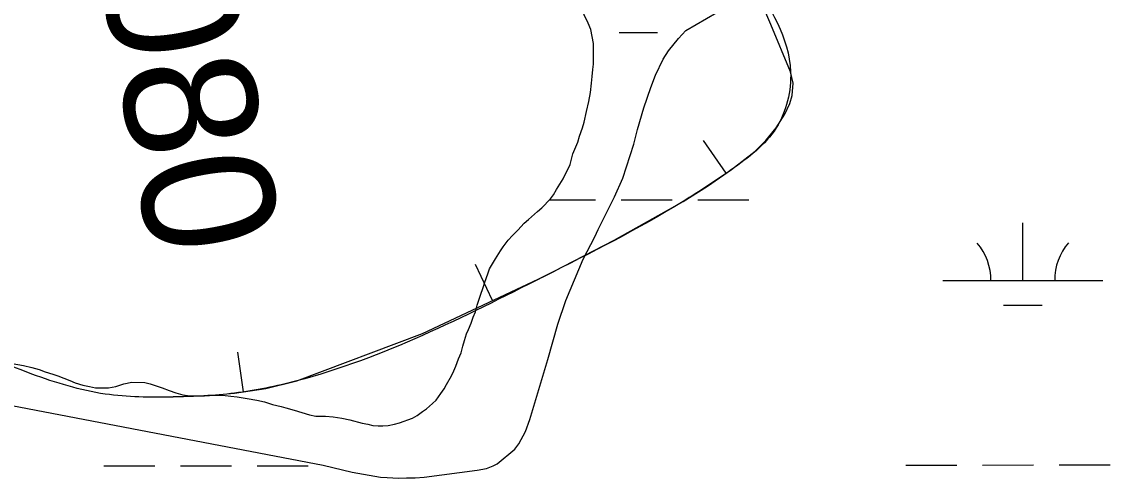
# Model space of a CAD drawing. Extents: x 3297753 to 3335611, y 652252 to 677623.
# Drawn here: x 3316138 to 3316819, y 666383 to 666669 of the extents above; entities that cross this region are included whole.
import ezdxf

# ---------------------------------------------------------------- set-up
doc = ezdxf.new("R2010")
doc.units = 0
for name, color, linetype in [('V-BORW-LINE', 7, 'Continuous'), ('V-RIVR-RANG-IDEN', 7, 'Continuous'), ('V-SITE-VEGE', 7, 'Continuous'), ('V-WETL-SWMP', 7, 'Continuous')]:
    doc.layers.add(name, color=color, linetype=linetype)

msp = doc.modelspace()

# ---------------------------------------------------------------- linework, layer by layer
at = {"layer": 'V-BORW-LINE'}
for p, q in [((3316578.98, 666574.29), (3316564.8, 666594.88)), ((3316432.87, 666494.64), (3316422.27, 666517.28)), ((3316277, 666437.53), (3316273.43, 666462.27))]:
    msp.add_line(p, q, dxfattribs=at)
msp.add_lwpolyline([(3316223.49, 666434.37), (3316232.86, 666434.33), (3316252.13, 666435.11), (3316271.4, 666436.72), (3316291.01, 666439.55), (3316310.27, 666444.4), (3316388.99, 666474.1), (3316464.93, 666509.65), (3316508.92, 666532.52), (3316552.14, 666556.71), (3316567.42, 666566.32), (3316582.32, 666576.59), (3316597.11, 666588.14), (3316603.87, 666594.86), (3316610.34, 666602.71), (3316615.81, 666611.2), (3316618.88, 666617.91), (3316620.39, 666623.01), (3316621.05, 666630.6), (3316619.39, 666637.89), (3316606.96, 666667.32), (3316594.51, 666696.75)], dxfattribs=at)
msp.add_spline([(3316594.51, 666696.75), (3316619.39, 666637.89), (3316610.34, 666602.71), (3316582.32, 666576.59), (3316552.14, 666556.71), (3316464.93, 666509.65), (3316310.27, 666444.4), (3316271.4, 666436.72), (3316232.86, 666434.33), (3316190.41, 666436.13), (3316144.59, 666448.67), (3316057.22, 666489.35), (3316012.95, 666513.5), (3315935.53, 666546.07), (3315858.09, 666558.72), (3315732.4, 666560.46), (3315671.31, 666565.81), (3315608.19, 666576.63), (3315551.5, 666592.53), (3315464.44, 666628.83), (3315306.65, 666739.02), (3315236.27, 666784.67), (3315182.32, 666814.24), (3315130.68, 666825.42), (3315032.38, 666818.84), (3314996.01, 666820.44), (3314963.41, 666835.39), (3314946.53, 666856.63), (3314915.64, 666913.13), (3314889.48, 666926.64), (3314849.57, 666936.04), (3314831.57, 666957.26), (3314812.47, 667015.13), (3314807.74, 667047.31), (3314811.08, 667139.75), (3314791.44, 667185.12), (3314786.65, 667209.88), (3314779.61, 667234.03), (3314786.76, 667268.49), (3314818.73, 667347.58), (3314826.69, 667412.88), (3314836.81, 667455.73), (3314851.3, 667494.07), (3315005.52, 667468.41), (3315116.69, 667456.46), (3315167.01, 667454.82), (3315206.06, 667449.24), (3315248, 667439.21), (3315319.56, 667433.41), (3315424.19, 667433.36), (3315653.33, 667412.77), (3315697.32, 667407.51), (3315734.85, 667398.85), (3315811.66, 667384.16), (3315853.98, 667366.94), (3315882.03, 667349.31), (3315904.62, 667329.08), (3315954.29, 667251.49), (3315995.93, 667240.45), (3316025.62, 667240.74), (3316087.68, 667231.92), (3316115.1, 667233.29), (3316171.4, 667246.74), (3316200.83, 667254.56), (3316229.64, 667259.21), (3316257.88, 667259.02), (3316293.91, 667252.13), (3316325.86, 667241.67), (3316360.05, 667225.85), (3316434.71, 667206.61), (3316464.01, 667214.66), (3316490.5, 667228.6), (3316518.97, 667238.77), (3316541.5, 667215.95), (3316567.53, 667160.59), (3316553.87, 667130.94), (3316534.59, 667106.01)], degree=3, dxfattribs=at)
at = {"layer": 'V-SITE-VEGE'}
for p, q in [((3316553.91, 666663.61), (3316573.13, 666674.89)), ((3316549.29, 666658.72), (3316553.91, 666663.61)), ((3316542.95, 666650.96), (3316549.29, 666658.72)), ((3316539.56, 666645.63), (3316542.95, 666650.96)), ((3316534.85, 666635.78), (3316539.56, 666645.63)), ((3316531.83, 666627.96), (3316534.85, 666635.78)), ((3316527.49, 666615.2), (3316531.83, 666627.96)), ((3316523.54, 666601.61), (3316527.49, 666615.2)), ((3316521.33, 666592.55), (3316523.54, 666601.61)), ((3316514.36, 666571.14), (3316521.33, 666592.55)), ((3316509.22, 666559.64), (3316514.36, 666571.14)), ((3316498.96, 666539.11), (3316509.22, 666559.64)), ((3316496.81, 666534.6), (3316498.96, 666539.11)), ((3316489.56, 666520.64), (3316496.81, 666534.6)), ((3316478.8, 666494.75), (3316489.56, 666520.64)), ((3316473.6, 666479.94), (3316478.8, 666494.75)), ((3316467.45, 666457.69), (3316473.6, 666479.94)), ((3316456.09, 666420.22), (3316467.45, 666457.69)), ((3316131.98, 666429.04), (3316326.94, 666391.67)), ((3316453.49, 666412.81), (3316456.09, 666420.22)), ((3316449.22, 666405.02), (3316453.49, 666412.81)), ((3316435.78, 666392.41), (3316446.69, 666401.75)), ((3316446.69, 666401.75), (3316449.22, 666405.02)), ((3316326.94, 666391.67), (3316345.08, 666387.24)), ((3316345.08, 666387.24), (3316362.82, 666384.06)), ((3316390.13, 666384.04), (3316423.3, 666388.47)), ((3316423.3, 666388.47), (3316429.11, 666389.62)), ((3316429.11, 666389.62), (3316433.28, 666391.2)), ((3316433.28, 666391.2), (3316435.78, 666392.41)), ((3316362.82, 666384.06), (3316366.96, 666383.99)), ((3316366.96, 666383.99), (3316373.98, 666383.47)), ((3316373.98, 666383.47), (3316378.96, 666383.8)), ((3316378.96, 666383.8), (3316384.33, 666383.71)), ((3316384.33, 666383.71), (3316390.13, 666384.04))]:
    msp.add_line(p, q, dxfattribs=at)
at = {"layer": 'V-WETL-SWMP'}
for p, q in [((3316492.64, 666668.19), (3316484.08, 666686.07)), ((3316494.37, 666664.28), (3316492.64, 666668.19)), ((3316496.09, 666655.6), (3316494.37, 666664.28)), ((3316512.08, 666662.31), (3316536.08, 666662.34)), ((3316496.08, 666650.83), (3316496.09, 666655.6)), ((3316496.07, 666642.58), (3316496.08, 666647.79)), ((3316496.08, 666647.79), (3316496.08, 666650.83)), ((3316495.19, 666634.78), (3316495.63, 666639.33)), ((3316495.63, 666639.33), (3316496.07, 666642.58)), ((3316494.75, 666630.66), (3316495.19, 666634.78)), ((3316494.09, 666624.8), (3316494.75, 666630.66)), ((3316491.68, 666612.87), (3316493, 666619.16)), ((3316493, 666619.16), (3316494.09, 666624.8)), ((3316490.16, 666606.37), (3316491.68, 666612.87)), ((3316489.07, 666602.68), (3316490.16, 666606.37)), ((3316487.32, 666597.48), (3316489.07, 666602.68)), ((3316484.92, 666590.76), (3316486.23, 666593.79)), ((3316486.23, 666593.79), (3316487.32, 666597.48)), ((3316481.44, 666579.7), (3316483.18, 666586.42)), ((3316483.18, 666586.42), (3316484.92, 666590.76)), ((3316477.08, 666570.81), (3316481.44, 666579.7)), ((3316472.95, 666564.1), (3316477.08, 666570.81)), ((3316463.61, 666552.61), (3316469.04, 666558.25)), ((3316468.44, 666557.63), (3316497.34, 666557.66)), ((3316469.04, 666558.25), (3316470.99, 666560.85)), ((3316470.99, 666560.85), (3316472.95, 666564.1)), ((3316513.34, 666557.67), (3316545.34, 666557.71)), ((3316561.34, 666557.72), (3316593.34, 666557.76)), ((3316461, 666550.45), (3316463.61, 666552.61)), ((3316452.53, 666543.09), (3316455.35, 666545.47)), ((3316455.35, 666545.47), (3316461, 666550.45)), ((3316445.36, 666535.29), (3316448.62, 666538.76)), ((3316448.62, 666538.76), (3316452.53, 666543.09)), ((3316764.71, 666507.19), (3316764.67, 666543.19)), ((3316439.49, 666528.36), (3316442.53, 666532.48)), ((3316442.53, 666532.48), (3316445.36, 666535.29)), ((3316434.7, 666520.77), (3316437.75, 666525.76)), ((3316437.75, 666525.76), (3316439.49, 666528.36)), ((3316431.01, 666514.49), (3316434.7, 666520.77)), ((3316427.96, 666506.25), (3316429.92, 666511.45)), ((3316429.92, 666511.45), (3316431.01, 666514.49)), ((3316426.87, 666502.78), (3316427.96, 666506.25)), ((3316714.71, 666507.14), (3316814.71, 666507.24)), ((3316423.16, 666491.73), (3316425.34, 666498.01)), ((3316425.34, 666498.01), (3316426.87, 666502.78)), ((3316422.07, 666487.61), (3316423.16, 666491.73)), ((3316752.72, 666491.74), (3316776.72, 666491.77)), ((3316419.46, 666480.45), (3316420.76, 666484.35)), ((3316420.76, 666484.35), (3316422.07, 666487.61)), ((3316416.62, 666473.73), (3316417.71, 666476.55)), ((3316417.71, 666476.55), (3316419.46, 666480.45)), ((3316414.23, 666466.14), (3316415.32, 666469.61)), ((3316415.32, 666469.61), (3316416.62, 666473.73)), ((3316413.14, 666462.02), (3316414.23, 666466.14)), ((3316128.74, 666455.97), (3316139.37, 666454)), ((3316409.87, 666453.57), (3316411.61, 666458.12)), ((3316411.61, 666458.12), (3316413.14, 666462.02)), ((3316139.37, 666454), (3316144.57, 666452.69)), ((3316144.57, 666452.69), (3316149.13, 666451.6)), ((3316149.13, 666451.6), (3316152.81, 666450.08)), ((3316152.81, 666450.08), (3316157.58, 666448.55)), ((3316157.58, 666448.55), (3316160.83, 666447.46)), ((3316407.25, 666447.5), (3316408.56, 666450.75)), ((3316408.56, 666450.75), (3316409.87, 666453.57)), ((3316160.83, 666447.46), (3316168.21, 666444.63)), ((3316168.21, 666444.63), (3316171.67, 666443.1)), ((3316171.67, 666443.1), (3316176.44, 666441.8)), ((3316176.44, 666441.8), (3316180.56, 666440.92)), ((3316197.05, 666440.89), (3316202.04, 666442.62)), ((3316202.04, 666442.62), (3316207.03, 666443.48)), ((3316207.03, 666443.48), (3316215.27, 666443.47)), ((3316215.27, 666443.47), (3316218.53, 666442.6)), ((3316218.53, 666442.6), (3316221.78, 666441.51)), ((3316402.47, 666439.48), (3316403.99, 666442.08)), ((3316403.99, 666442.08), (3316407.25, 666447.5)), ((3316180.56, 666440.92), (3316184.25, 666440.05)), ((3316184.25, 666440.05), (3316188.15, 666440.04)), ((3316188.15, 666440.04), (3316192.49, 666440.03)), ((3316192.49, 666440.03), (3316197.05, 666440.89)), ((3316221.78, 666441.51), (3316226.12, 666439.98)), ((3316226.12, 666439.98), (3316230.45, 666438.45)), ((3316230.45, 666438.45), (3316234.57, 666436.93)), ((3316234.57, 666436.93), (3316238.91, 666435.62)), ((3316238.91, 666435.62), (3316241.94, 666435.18)), ((3316241.94, 666435.18), (3316246.5, 666434.96)), ((3316246.5, 666434.96), (3316252.57, 666434.95)), ((3316252.57, 666434.95), (3316258.86, 666435.37)), ((3316258.86, 666435.37), (3316263.85, 666435.36)), ((3316263.85, 666435.36), (3316269.06, 666434.92)), ((3316269.06, 666434.92), (3316272.96, 666434.48)), ((3316397.47, 666432.33), (3316400.51, 666436.45)), ((3316400.51, 666436.45), (3316402.47, 666439.48)), ((3316272.96, 666434.48), (3316279.25, 666433.39)), ((3316279.25, 666433.39), (3316285.32, 666432.29)), ((3316285.32, 666432.29), (3316290.09, 666431.2)), ((3316290.09, 666431.2), (3316295.08, 666429.67)), ((3316295.08, 666429.67), (3316300.5, 666428.36)), ((3316300.5, 666428.36), (3316303.54, 666427.49)), ((3316391.6, 666426.92), (3316395.3, 666430.16)), ((3316395.3, 666430.16), (3316397.47, 666432.33)), ((3316303.54, 666427.49), (3316308.74, 666425.96)), ((3316308.74, 666425.96), (3316313.51, 666424.66)), ((3316313.51, 666424.66), (3316318.28, 666423.13)), ((3316318.28, 666423.13), (3316322.18, 666422.26)), ((3316322.18, 666422.26), (3316325.22, 666422.25)), ((3316325.22, 666422.25), (3316328.26, 666422.25)), ((3316328.26, 666422.25), (3316333.03, 666421.8)), ((3316333.03, 666421.8), (3316338.45, 666421.15)), ((3316382.7, 666421.07), (3316385.74, 666422.8)), ((3316385.74, 666422.8), (3316389, 666425.19)), ((3316389, 666425.19), (3316391.6, 666426.92)), ((3316338.45, 666421.15), (3316343.44, 666420.05)), ((3316343.44, 666420.05), (3316351.24, 666417.87)), ((3316351.24, 666417.87), (3316354.71, 666417.21)), ((3316354.71, 666417.21), (3316357.96, 666416.56)), ((3316357.96, 666416.56), (3316361.22, 666416.34)), ((3316361.22, 666416.34), (3316364.26, 666416.33)), ((3316364.26, 666416.33), (3316367.51, 666416.54)), ((3316367.51, 666416.54), (3316371.42, 666417.4)), ((3316371.42, 666417.4), (3316374.67, 666418.05)), ((3316374.67, 666418.05), (3316382.7, 666421.07)), ((3316189.51, 666391.17), (3316221.51, 666391.2)), ((3316237.51, 666391.22), (3316269.51, 666391.25)), ((3316285.51, 666391.27), (3316317.51, 666391.3)), ((3316691.42, 666391.68), (3316723.42, 666391.71)), ((3316739.42, 666391.73), (3316771.42, 666391.76)), ((3316787.42, 666391.78), (3316819.42, 666391.81))]:
    msp.add_line(p, q, dxfattribs=at)
for centre, start, end in [((3316709.46, 666507.61), 359.28648, 40.83014), ((3316819.95, 666507.72), 139.28648, 180.83014)]:
    msp.add_arc(centre, 35.25, start, end, dxfattribs=at)

# ---------------------------------------------------------------- texts
at = {"layer": 'V-RIVR-RANG-IDEN'}
msp.add_text('D-080', height=83, rotation=280.25133, dxfattribs=at).set_placement((3316165.87, 666816.57))

doc.saveas('drawing.dxf')
